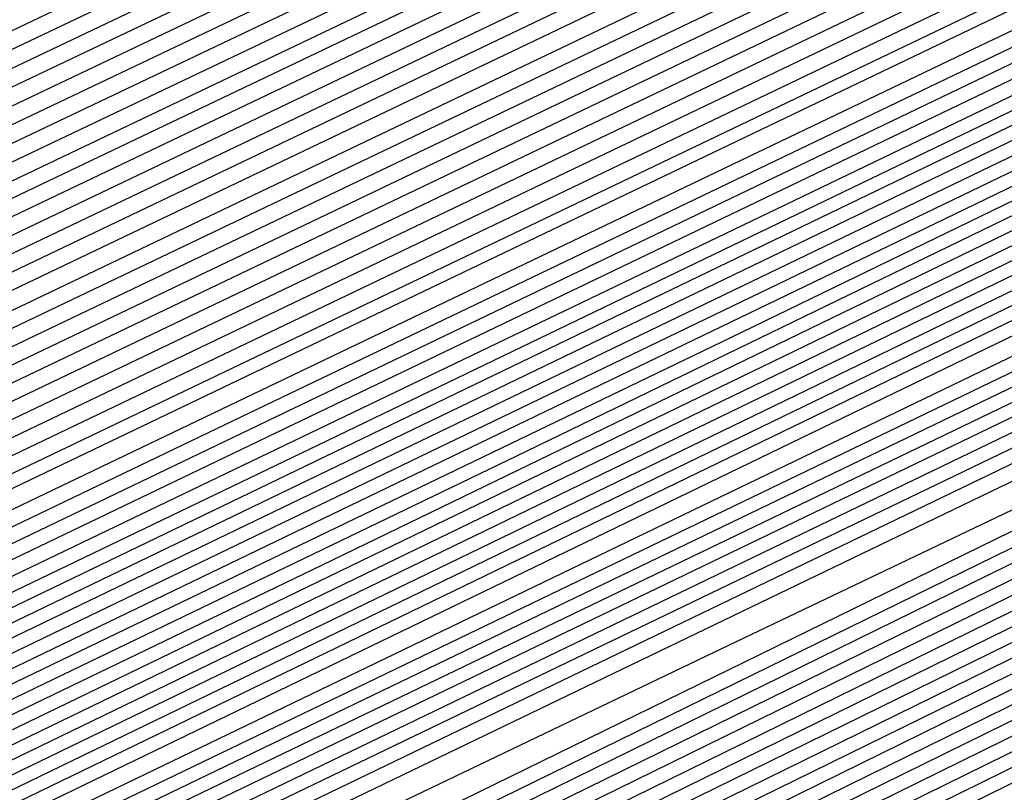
# Model space of a CAD drawing. Extents: x 3249832 to 3255657, y 13789405 to 13793316.
# Tile 349 of 656: x 3254711.84 to 3254712.84, y 13790586.592 to 13790587.377. Entities that reach past the tile are written whole.
import ezdxf

# ---------------------------------------------------------------- set-up
doc = ezdxf.new("R2010")
doc.units = 0
doc.header["$LTSCALE"] = 100
doc.header["$MEASUREMENT"] = 0
for name, color, linetype in [('GRATIO_CON', 10, 'CONTINUOUS'), ('GRATIO_ICON', 7, 'CONTINUOUS'), ('TARGETS_EAST', 7, 'CONTINUOUS')]:
    doc.layers.add(name, color=color, linetype=linetype)

# ---------------------------------------------------------------- blocks, each defined once
blk = doc.blocks.new('Gratio_032316_contours')
at = {"layer": 'GRATIO_CON', "color": 1, "linetype": 'Continuous', "flags": 128}
for points in [[(3254690.489, 13790575.6522), (3254700.2903, 13790580.443), (3254708.6157, 13790584.5245), (3254713.2674, 13790586.8077), (3254714.9813, 13790587.6509), (3254715.2266, 13790587.7735), (3254715.2275, 13790587.7755), (3254715.2286, 13790587.7768), (3254715.2297, 13790587.7774), (3254715.3013, 13790587.8117), (3254715.7969, 13790588.0519), (3254717.1408, 13790588.7049), (3254719.5447, 13790589.8744), (3254722.3699, 13790591.2529), (3254724.7647, 13790592.4299), (3254726.091, 13790593.0974), (3254726.5629, 13790593.3571), (3254726.6078, 13790593.4129), (3254726.9132, 13790593.6014), (3254729.2072, 13790594.7894), (3254735.4779, 13790597.9763), (3254746.753, 13790603.6781), (3254760.2175, 13790610.4776), (3254772.0965, 13790616.4743)], [(3254691.847, 13790576.3333), (3254701.1077, 13790580.8598), (3254708.9739, 13790584.7162), (3254713.3691, 13790586.8735), (3254714.9885, 13790587.6701), (3254715.2202, 13790587.7861), (3254715.2212, 13790587.788), (3254715.2224, 13790587.7893), (3254715.2235, 13790587.79), (3254715.2737, 13790587.8141), (3254715.6201, 13790587.9821), (3254716.5592, 13790588.4384), (3254718.2391, 13790589.2556), (3254720.2133, 13790590.2189), (3254721.8868, 13790591.0414), (3254722.8136, 13790591.5079), (3254723.1433, 13790591.6893), (3254723.1747, 13790591.7283), (3254723.5023, 13790591.9176), (3254725.9041, 13790593.1509), (3254732.4543, 13790596.4719), (3254744.2245, 13790602.4199), (3254758.2779, 13790609.5152)], [(3254687.5981, 13790574.316), (3254694.5631, 13790577.6954), (3254702.7425, 13790581.6935), (3254709.6903, 13790585.0996), (3254713.5723, 13790587.005), (3254715.0027, 13790587.7087), (3254715.2076, 13790587.8111), (3254715.2155, 13790587.8162), (3254715.2646, 13790587.8408), (3254715.3952, 13790587.9046), (3254715.6275, 13790588.0179), (3254715.8997, 13790588.1512), (3254716.1297, 13790588.2654), (3254716.6303, 13790588.5199), (3254719.2939, 13790589.8681), (3254726.4082, 13790593.462), (3254739.168, 13790599.9031), (3254754.3988, 13790607.5903), (3254767.8337, 13790614.3719), (3254776.2164, 13790618.6078)], [(3254651.0069, 13790556.9616), (3254655.5123, 13790559.1072), (3254661.3217, 13790561.894), (3254668.1197, 13790565.1602), (3254674.8023, 13790568.3631), (3254680.0684, 13790570.8643), (3254683.1747, 13790572.3015), (3254685.6089, 13790573.4148), (3254689.4165, 13790575.2204), (3254695.9211, 13790578.3765), (3254703.5599, 13790582.1103), (3254710.0485, 13790585.2913), (3254713.674, 13790587.0708), (3254715.0098, 13790587.728), (3254715.2012, 13790587.8237), (3254715.5767, 13790588.0145), (3254718.1988, 13790589.3384), (3254725.3135, 13790592.9288), (3254738.0825, 13790599.3724), (3254753.3307, 13790607.0675), (3254766.7985, 13790613.8657), (3254775.2332, 13790618.1281)], [(3254651.9652, 13790557.4392), (3254656.6382, 13790559.6653), (3254662.6638, 13790562.5558), (3254669.7147, 13790565.9438), (3254676.6453, 13790569.2668), (3254682.1055, 13790571.8639), (3254685.3036, 13790573.3493), (3254687.6804, 13790574.4392), (3254691.2349, 13790576.1249), (3254697.2791, 13790579.0576), (3254704.3773, 13790582.5271), (3254710.4067, 13790585.483), (3254713.7756, 13790587.1366), (3254715.0169, 13790587.7472), (3254715.1948, 13790587.8363), (3254715.5637, 13790588.0238), (3254718.1399, 13790589.3246), (3254725.1298, 13790592.8522), (3254737.6771, 13790599.1838), (3254752.6727, 13790606.7516), (3254765.9448, 13790613.4511), (3254774.3039, 13790617.6754)], [(3254652.9236, 13790557.9168), (3254657.7641, 13790560.2233), (3254664.0059, 13790563.2177), (3254671.3097, 13790566.7274), (3254678.4883, 13790570.1706), (3254684.1427, 13790572.8635), (3254687.4325, 13790574.3972), (3254689.7518, 13790575.4635), (3254693.0532, 13790577.0293), (3254698.6371, 13790579.7386), (3254705.1948, 13790582.9439), (3254710.7649, 13790585.6747), (3254713.8772, 13790587.2023), (3254715.024, 13790587.7665), (3254715.1884, 13790587.8489), (3254715.5508, 13790588.0331), (3254718.0809, 13790589.3107), (3254724.9462, 13790592.7755), (3254737.2717, 13790598.9953), (3254752.0148, 13790606.4357), (3254765.0911, 13790613.0365), (3254773.3746, 13790617.2228)], [(3254651.3, 13790557.2133), (3254654.8403, 13790558.872), (3254660.0158, 13790561.3394), (3254666.6901, 13790564.5414), (3254674.4997, 13790568.2945), (3254682.1743, 13790571.9781), (3254688.2171, 13790574.8626), (3254691.6904, 13790576.4929), (3254693.8947, 13790577.5121), (3254696.69, 13790578.8381), (3254701.3532, 13790581.1008), (3254706.8296, 13790583.7776), (3254711.4814, 13790586.0581), (3254714.0805, 13790587.3339), (3254715.0382, 13790587.8051), (3254715.1756, 13790587.8741), (3254715.5248, 13790588.0517), (3254717.9631, 13790589.2831), (3254724.5788, 13790592.6221), (3254736.4608, 13790598.6182), (3254750.699, 13790605.8039), (3254763.3837, 13790612.2073), (3254771.5159, 13790616.3175)], [(3254652.1439, 13790557.6356), (3254655.7986, 13790559.3495), (3254661.1417, 13790561.8975), (3254668.0321, 13790565.2032), (3254676.0946, 13790569.078), (3254684.0173, 13790572.8819), (3254690.2542, 13790575.8622), (3254693.8193, 13790577.5407), (3254695.9661, 13790578.5364), (3254698.5083, 13790579.7426), (3254702.7112, 13790581.7819), (3254707.647, 13790584.1944), (3254711.8396, 13790586.2498), (3254714.1821, 13790587.3996), (3254715.0454, 13790587.8244), (3254715.1692, 13790587.8867), (3254715.5119, 13790588.061), (3254717.9042, 13790589.2693), (3254724.3952, 13790592.5454), (3254736.0554, 13790598.4297), (3254750.0411, 13790605.488), (3254762.53, 13790611.7927), (3254770.5866, 13790615.8649), (3254774.8217, 13790618.021)], [(3254692.2914, 13790576.8618), (3254695.9482, 13790578.5886), (3254698.0375, 13790579.5607), (3254700.3267, 13790580.647), (3254704.0693, 13790582.4629), (3254708.4644, 13790584.6112), (3254712.1978, 13790586.4415), (3254714.2838, 13790587.4654), (3254715.0525, 13790587.8436), (3254715.1628, 13790587.899), (3254715.1638, 13790587.9005), (3254715.1651, 13790587.902), (3254715.1662, 13790587.9033), (3254715.5018, 13790588.0733), (3254717.8471, 13790589.2573), (3254724.2124, 13790592.4695), (3254735.6502, 13790598.2414), (3254749.3832, 13790605.1722), (3254761.6763, 13790611.3781), (3254769.6572, 13790615.4123), (3254773.9041, 13790617.5743)], [(3254687.7034, 13790574.6894), (3254694.3286, 13790577.8614), (3254698.0771, 13790579.6365), (3254700.109, 13790580.5851), (3254702.1451, 13790581.5514), (3254705.4273, 13790583.144), (3254709.2818, 13790585.0281), (3254712.556, 13790586.6332), (3254714.3854, 13790587.5311), (3254715.0596, 13790587.8629), (3254715.1564, 13790587.9115), (3254715.1574, 13790587.913), (3254715.1587, 13790587.9145), (3254715.1597, 13790587.9158), (3254715.4888, 13790588.0826), (3254717.7882, 13790589.2435), (3254724.0287, 13790592.3929), (3254735.2448, 13790598.0529), (3254748.7253, 13790604.8563), (3254760.8226, 13790610.9635), (3254768.7279, 13790614.9597), (3254772.9866, 13790617.1276)], [(3254691.3894, 13790576.4969), (3254698.4029, 13790579.8606), (3254702.3349, 13790581.7322), (3254704.2518, 13790582.6337), (3254705.7818, 13790583.3603), (3254708.1433, 13790584.5061), (3254710.9167, 13790585.8617), (3254713.2724, 13790587.0166), (3254714.5887, 13790587.6627), (3254715.0738, 13790587.9014), (3254715.1436, 13790587.9366), (3254715.1446, 13790587.938), (3254715.1458, 13790587.9395), (3254715.1469, 13790587.941), (3254715.4628, 13790588.1013), (3254717.6703, 13790589.2159), (3254723.6614, 13790592.2395), (3254734.4339, 13790597.6758), (3254747.4094, 13790604.2245), (3254759.1152, 13790610.1344), (3254766.8692, 13790614.0544), (3254771.1515, 13790616.2343)], [(3254684.0695, 13790572.9958), (3254693.2324, 13790577.4007), (3254700.4401, 13790580.8601), (3254704.4638, 13790582.78), (3254706.3233, 13790583.658), (3254707.6001, 13790584.2647), (3254709.5014, 13790585.1872), (3254711.7343, 13790586.2788), (3254713.6314, 13790587.2092), (3254714.6921, 13790587.7304), (3254715.0837, 13790587.9238), (3254715.1405, 13790587.9531), (3254715.4499, 13790588.1105), (3254717.6114, 13790589.2021), (3254723.4777, 13790592.1629), (3254734.0285, 13790597.4873), (3254746.7515, 13790603.9086), (3254758.2615, 13790609.7198), (3254765.9399, 13790613.6018), (3254770.2339, 13790615.7876), (3254772.3576, 13790616.8983)], [(3254685.6645, 13790573.7793), (3254695.0754, 13790578.3044), (3254702.4773, 13790581.8597), (3254706.5928, 13790583.8279), (3254708.3947, 13790584.6823), (3254709.4185, 13790585.1691), (3254710.8594, 13790585.8683), (3254712.5517, 13790586.6956), (3254713.9896, 13790587.4009), (3254714.7937, 13790587.7962), (3254715.0908, 13790587.9432), (3254715.1341, 13790587.9658), (3254715.4369, 13790588.1198), (3254717.5524, 13790589.1883), (3254723.294, 13790592.0862), (3254733.6231, 13790597.2988), (3254746.0936, 13790603.5927), (3254757.4078, 13790609.3052), (3254765.0105, 13790613.1491), (3254769.3164, 13790615.3409), (3254771.4825, 13790616.4728)], [(3254687.2595, 13790574.5629), (3254696.9184, 13790579.2082), (3254704.5144, 13790582.8593), (3254708.7217, 13790584.8757), (3254710.4661, 13790585.7067), (3254711.2369, 13790586.0736), (3254712.2174, 13790586.5494), (3254713.3691, 13790587.1124), (3254714.3478, 13790587.5926), (3254714.8953, 13790587.862), (3254715.0978, 13790587.9625), (3254715.1276, 13790587.9785), (3254715.4239, 13790588.1292), (3254717.4935, 13790589.1745), (3254723.1104, 13790592.0095), (3254733.2176, 13790597.1102), (3254745.4357, 13790603.2768), (3254756.5541, 13790608.8906), (3254764.0812, 13790612.6965), (3254768.3988, 13790614.8943), (3254770.6075, 13790616.0472), (3254771.7108, 13790616.6657)], [(3254690.4495, 13790576.13), (3254700.6044, 13790581.0157), (3254708.5888, 13790584.8585), (3254712.9795, 13790586.9715), (3254714.609, 13790587.7553), (3254714.8736, 13790587.8824), (3254714.9335, 13790587.9115), (3254715.004, 13790587.9462), (3254715.0642, 13790587.9761), (3254715.0986, 13790587.9937), (3254715.112, 13790588.0013), (3254715.1148, 13790588.0038), (3254715.3979, 13790588.1479), (3254717.3756, 13790589.147), (3254722.743, 13790591.8562), (3254732.4068, 13790596.7332), (3254744.1198, 13790602.645), (3254754.8468, 13790608.0614), (3254762.2225, 13790611.7913), (3254766.5637, 13790614.0009), (3254768.8573, 13790615.1961), (3254770.0169, 13790615.8415), (3254770.6619, 13790616.237), (3254771.3382, 13790616.6417)], [(3254691.3246, 13790576.5671), (3254701.2561, 13790581.3455), (3254709.0349, 13790585.09), (3254713.3077, 13790587.1475), (3254714.8826, 13790587.9066), (3254715.1084, 13790588.0164), (3254715.3849, 13790588.1572), (3254717.3167, 13790589.1332), (3254722.5594, 13790591.7795), (3254732.0013, 13790596.5446), (3254743.4619, 13790602.3291), (3254753.9931, 13790607.6468), (3254761.2932, 13790611.3386), (3254765.6461, 13790613.5543), (3254767.9823, 13790614.7706), (3254769.17, 13790615.4294), (3254769.8305, 13790615.8319), (3254770.5233, 13790616.2441), (3254771.6468, 13790616.8582)], [(3254692.0922, 13790576.9523), (3254701.7295, 13790581.5891), (3254709.2424, 13790585.2057), (3254713.3647, 13790587.1907), (3254714.8842, 13790587.9231), (3254715.102, 13790588.0291), (3254715.3719, 13790588.1666), (3254717.2577, 13790589.1194), (3254722.3757, 13790591.7029), (3254731.5959, 13790596.3561), (3254742.804, 13790602.0133), (3254753.1394, 13790607.2322), (3254760.3638, 13790610.886), (3254764.7286, 13790613.1076), (3254767.1072, 13790614.345), (3254768.3231, 13790615.0173), (3254768.9992, 13790615.4268), (3254769.7083, 13790615.8466), (3254770.8588, 13790616.474), (3254772.2008, 13790617.2017)], [(3254683.086, 13790572.6396), (3254692.8597, 13790577.3375), (3254702.2029, 13790581.8327), (3254709.4499, 13790585.3213), (3254713.4218, 13790587.234), (3254714.8858, 13790587.9396), (3254715.0956, 13790588.0417), (3254715.359, 13790588.1759), (3254717.1988, 13790589.1056), (3254722.192, 13790591.6262), (3254731.1905, 13790596.1676), (3254742.1461, 13790601.6974), (3254752.2857, 13790606.8176), (3254759.4345, 13790610.4334), (3254763.811, 13790612.6609), (3254766.2321, 13790613.9195), (3254767.4761, 13790614.6052), (3254768.1678, 13790615.0216), (3254768.8934, 13790615.4491), (3254770.0708, 13790616.0899), (3254771.4446, 13790616.8335)], [(3254685.0376, 13790573.6106), (3254694.3948, 13790578.1075), (3254703.1496, 13790582.3192), (3254709.8648, 13790585.5517), (3254713.5359, 13790587.3196), (3254714.8889, 13790587.9721), (3254715.0828, 13790588.0668), (3254715.333, 13790588.1946), (3254717.0809, 13790589.0781), (3254721.8247, 13790591.4729), (3254730.3796, 13790595.7905), (3254740.8302, 13790601.0656), (3254750.5783, 13790605.9885), (3254757.5758, 13790609.5281), (3254761.9759, 13790611.7676), (3254764.482, 13790613.0684), (3254765.7823, 13790613.781), (3254766.5051, 13790614.2114), (3254767.2635, 13790614.6541), (3254768.4947, 13790615.3216), (3254769.9322, 13790616.0971), (3254771.1334, 13790616.7816)], [(3254686.0134, 13790574.0961), (3254695.1623, 13790578.4926), (3254703.623, 13790582.5627), (3254710.0723, 13790585.6672), (3254713.5929, 13790587.3627), (3254714.8905, 13790587.9885), (3254715.0765, 13790588.0794), (3254715.32, 13790588.2039), (3254717.022, 13790589.0643), (3254721.641, 13790591.3962), (3254729.9742, 13790595.602), (3254740.1723, 13790600.7497), (3254749.7246, 13790605.5739), (3254756.6465, 13790609.0755), (3254761.0584, 13790611.3209), (3254763.6069, 13790612.6429), (3254764.9354, 13790613.3689), (3254765.6738, 13790613.8062), (3254766.4486, 13790614.2565), (3254767.7067, 13790614.9375), (3254769.176, 13790615.729), (3254770.4045, 13790616.4267), (3254771.0551, 13790616.8757), (3254771.2495, 13790617.1191)], [(3254686.9892, 13790574.5817), (3254695.9299, 13790578.8778), (3254704.0964, 13790582.8062), (3254710.2798, 13790585.7827), (3254713.65, 13790587.4058), (3254714.8921, 13790588.0049), (3254715.0701, 13790588.092), (3254715.307, 13790588.2133), (3254716.963, 13790589.0505), (3254721.4573, 13790591.3195), (3254729.5688, 13790595.4135), (3254739.5144, 13790600.4338), (3254748.8709, 13790605.1593)], [(3254687.965, 13790575.0672), (3254696.6974, 13790579.2629), (3254704.5698, 13790583.0496), (3254710.4873, 13790585.8981), (3254713.707, 13790587.4489), (3254714.8937, 13790588.0213), (3254715.0637, 13790588.1046), (3254715.2941, 13790588.2226), (3254716.9041, 13790589.0367), (3254721.2737, 13790591.2429), (3254729.1633, 13790595.2249), (3254738.8565, 13790600.1179), (3254748.0172, 13790604.7447)], [(3254689.9166, 13790576.0383), (3254698.2325, 13790580.0332), (3254705.5166, 13790583.5369), (3254710.9023, 13790586.1303), (3254714.0382, 13790587.647), (3254716.632, 13790588.9334), (3254720.906, 13790591.0888), (3254728.3524, 13790594.8476), (3254737.5406, 13790599.4861), (3254746.3098, 13790603.9155)], [(3254690.8924, 13790576.5238), (3254699.0001, 13790580.4183), (3254705.9899, 13790583.7804), (3254711.1098, 13790586.2458), (3254714.0887, 13790587.6869), (3254716.581, 13790588.9235), (3254720.7224, 13790591.0121), (3254727.947, 13790594.6591), (3254736.8827, 13790599.1702), (3254745.4561, 13790603.5009)], [(3254691.8683, 13790577.0094), (3254699.7676, 13790580.8035), (3254706.4633, 13790584.0239), (3254711.3173, 13790586.3613), (3254714.1392, 13790587.7268), (3254716.5301, 13790588.9136), (3254720.5388, 13790590.9355), (3254727.5416, 13790594.4706), (3254736.2248, 13790598.8543), (3254744.6024, 13790603.0863), (3254751.0704, 13790606.3597)], [(3254684.5147, 13790573.5023), (3254692.8441, 13790577.4949), (3254700.5352, 13790581.1886), (3254706.9367, 13790584.2674), (3254711.5248, 13790586.4768), (3254714.1897, 13790587.7666), (3254716.4792, 13790588.9036), (3254720.3552, 13790590.8588), (3254727.1361, 13790594.2821), (3254735.5669, 13790598.5384), (3254743.7487, 13790602.6718), (3254750.1411, 13790605.9071)], [(3254686.5494, 13790574.5139), (3254694.7957, 13790578.466), (3254702.0703, 13790581.9589), (3254707.8835, 13790584.7544), (3254711.9397, 13790586.7079), (3254714.2907, 13790587.8464), (3254716.3774, 13790588.8837), (3254719.9879, 13790590.7055), (3254726.3253, 13790593.905), (3254734.251, 13790597.9066), (3254742.0413, 13790601.8426), (3254748.2824, 13790605.0018)], [(3254687.5668, 13790575.0197), (3254695.7715, 13790578.9516), (3254702.8378, 13790582.344), (3254708.3569, 13790584.9979), (3254712.1472, 13790586.8234), (3254714.3412, 13790587.8862), (3254716.3265, 13790588.8738), (3254719.8043, 13790590.6289), (3254725.9199, 13790593.7165), (3254733.5931, 13790597.5908), (3254741.1877, 13790601.428), (3254747.3531, 13790604.5492)], [(3254688.5842, 13790575.5255), (3254696.7473, 13790579.4371), (3254703.6054, 13790582.7292), (3254708.8303, 13790585.2414), (3254712.3547, 13790586.9389), (3254714.3917, 13790587.9261), (3254716.2755, 13790588.8639), (3254719.6207, 13790590.5522), (3254725.5145, 13790593.528), (3254732.9352, 13790597.2749), (3254740.334, 13790601.0134), (3254746.4237, 13790604.0966)], [(3254689.6015, 13790576.0313), (3254697.7231, 13790579.9226), (3254704.3729, 13790583.1143), (3254709.3036, 13790585.4849), (3254712.5622, 13790587.0544), (3254714.4422, 13790587.966), (3254716.2246, 13790588.8539), (3254719.4371, 13790590.4756), (3254725.1091, 13790593.3394), (3254732.2773, 13790596.959), (3254739.4803, 13790600.5988), (3254745.4944, 13790603.644)], [(3254691.6363, 13790577.0429), (3254699.6748, 13790580.8937), (3254705.908, 13790583.8846), (3254710.2504, 13790585.9718), (3254712.9771, 13790587.2855), (3254714.5432, 13790588.0457), (3254716.1228, 13790588.834), (3254719.0698, 13790590.3223), (3254724.2982, 13790592.9624), (3254730.9614, 13790596.3272), (3254737.7729, 13790599.7696), (3254743.6357, 13790602.7387), (3254748.2126, 13790605.0675)], [(3254692.6536, 13790577.5487), (3254700.6506, 13790581.3793), (3254706.6756, 13790584.2697), (3254710.7238, 13790586.2153), (3254713.1846, 13790587.401), (3254714.5937, 13790588.0856), (3254716.0719, 13790588.8241), (3254718.8862, 13790590.2456), (3254723.8928, 13790592.7739), (3254730.3035, 13790596.0113), (3254736.9192, 13790599.355), (3254742.7064, 13790602.2861), (3254747.295, 13790604.6208)], [(3254685.2107, 13790574.0117), (3254693.671, 13790578.0546), (3254701.6264, 13790581.8648), (3254707.4431, 13790584.6548), (3254711.1972, 13790586.4588), (3254713.3921, 13790587.5165), (3254714.6442, 13790588.1255), (3254716.0209, 13790588.8142), (3254718.7026, 13790590.169), (3254723.4874, 13790592.5853), (3254729.6456, 13790595.6954), (3254736.0655, 13790598.9404), (3254741.777, 13790601.8334), (3254746.3775, 13790604.1742)], [(3254686.1555, 13790574.4828), (3254694.6884, 13790578.5604), (3254702.6022, 13790582.3504), (3254708.2106, 13790585.04), (3254711.6706, 13790586.7023), (3254713.5996, 13790587.6321), (3254714.6947, 13790588.1653), (3254715.97, 13790588.8042), (3254718.519, 13790590.0923), (3254723.082, 13790592.3968), (3254728.9877, 13790595.3795), (3254735.2118, 13790598.5259), (3254740.8477, 13790601.3808), (3254745.4599, 13790603.7275)], [(3254688.0451, 13790575.4249), (3254696.7231, 13790579.572), (3254704.5538, 13790583.3214), (3254709.7457, 13790585.8102), (3254712.6173, 13790587.189), (3254714.0145, 13790587.8622), (3254714.6772, 13790588.1834), (3254714.921, 13790588.3035), (3254714.9555, 13790588.3228), (3254715.0737, 13790588.3847), (3254715.9023, 13790588.8045), (3254718.1514, 13790589.9405), (3254722.271, 13790592.0202), (3254727.6719, 13790594.7478), (3254733.5044, 13790597.6967), (3254738.989, 13790600.4756), (3254743.6248, 13790602.8341), (3254746.9805, 13790604.5574)], [(3254688.9898, 13790575.8959), (3254697.7405, 13790580.0778), (3254705.5297, 13790583.8072), (3254710.5133, 13790586.1957), (3254713.0907, 13790587.4331), (3254714.222, 13790587.9784), (3254714.7343, 13790588.2272), (3254714.9226, 13790588.3206), (3254714.9492, 13790588.336), (3254715.0608, 13790588.3945), (3254715.8434, 13790588.791), (3254717.9677, 13790589.864), (3254721.8656, 13790591.8317), (3254727.0139, 13790594.4319), (3254732.6507, 13790597.2821), (3254738.0597, 13790600.0229), (3254742.7072, 13790602.3875), (3254746.1055, 13790604.1319)], [(3254689.9346, 13790576.367), (3254698.7579, 13790580.5836), (3254706.5055, 13790584.2927), (3254711.2809, 13790586.5807), (3254713.5641, 13790587.6764), (3254714.4295, 13790588.0938), (3254714.7913, 13790588.2703), (3254714.9242, 13790588.3372), (3254714.9428, 13790588.3489), (3254715.0479, 13790588.4041), (3254715.7845, 13790588.7774), (3254717.7841, 13790589.7874), (3254721.4602, 13790591.6432), (3254726.356, 13790594.116), (3254731.797, 13790596.8675), (3254737.1303, 13790599.5703), (3254741.7897, 13790601.9408), (3254745.2304, 13790603.7063)], [(3254690.8794, 13790576.838), (3254699.7752, 13790581.0894), (3254707.4813, 13790584.7781), (3254712.0484, 13790586.9658), (3254714.0375, 13790587.9198), (3254714.637, 13790588.2092), (3254714.8484, 13790588.3135), (3254714.9258, 13790588.3538), (3254714.9365, 13790588.3618), (3254715.0349, 13790588.4138), (3254715.7256, 13790588.7638), (3254717.6004, 13790589.7108), (3254721.0548, 13790591.4547), (3254725.6981, 13790593.8001), (3254730.9433, 13790596.4529), (3254736.201, 13790599.1177), (3254740.8721, 13790601.4941), (3254744.3553, 13790603.2808), (3254746.3031, 13790604.3029)], [(3254692.4887, 13790577.6457), (3254701.3754, 13790581.893), (3254708.9279, 13790585.5089), (3254713.1479, 13790587.5316), (3254714.7022, 13790588.2788), (3254714.9237, 13790588.3879), (3254715.009, 13790588.4331), (3254715.6077, 13790588.7367), (3254717.2331, 13790589.5577), (3254720.2439, 13790591.0777), (3254724.3823, 13790593.1684), (3254729.2359, 13790595.6237), (3254734.3423, 13790598.2124), (3254739.037, 13790600.6008), (3254742.6052, 13790602.4297), (3254744.6092, 13790603.4787), (3254745.7211, 13790604.0829)], [(3254685.5623, 13790574.3682), (3254692.9579, 13790577.8894), (3254701.6558, 13790582.0461), (3254709.0481, 13790585.5838), (3254713.1792, 13790587.561), (3254714.7014, 13790588.2896), (3254714.9188, 13790588.3948), (3254714.9975, 13790588.4372), (3254715.5498, 13790588.7195), (3254717.0499, 13790589.4795), (3254719.8386, 13790590.8887), (3254723.7244, 13790592.8524), (3254728.3822, 13790595.2091), (3254733.413, 13790597.7598), (3254738.1195, 13790600.1541), (3254741.7301, 13790602.0041), (3254743.7623, 13790603.0666), (3254744.8898, 13790603.6778)], [(3254686.1924, 13790574.6882), (3254693.4274, 13790578.1329), (3254701.9363, 13790582.1993), (3254709.1682, 13790585.6599), (3254713.2098, 13790587.5938), (3254714.6992, 13790588.3063), (3254714.9121, 13790588.4088), (3254714.9844, 13790588.4475), (3254715.4908, 13790588.7062), (3254716.8662, 13790589.403), (3254719.4332, 13790590.7003), (3254723.0664, 13790592.5365), (3254727.5286, 13790594.7946), (3254732.4837, 13790597.3072), (3254737.2019, 13790599.7074), (3254740.855, 13790601.5786), (3254742.9154, 13790602.6545), (3254744.0584, 13790603.2727), (3254745.2603, 13790603.921)], [(3254686.8224, 13790575.0082), (3254693.8968, 13790578.3764), (3254702.2169, 13790582.3524), (3254709.2883, 13790585.736), (3254713.2404, 13790587.6267), (3254714.6969, 13790588.3229), (3254714.9054, 13790588.4228), (3254714.9712, 13790588.4578), (3254715.4318, 13790588.693), (3254716.6825, 13790589.3266), (3254719.0277, 13790590.5118), (3254722.4085, 13790592.2206), (3254726.6749, 13790594.38), (3254731.5543, 13790596.8545), (3254736.2844, 13790599.2608), (3254739.9799, 13790601.153), (3254742.0685, 13790602.2424), (3254743.2271, 13790602.8675), (3254744.4453, 13790603.5235), (3254746.4302, 13790604.5655)], [(3254688.0825, 13790575.6481), (3254694.8356, 13790578.8633), (3254702.778, 13790582.6587), (3254709.5285, 13790585.8883), (3254713.3016, 13790587.6925), (3254714.6925, 13790588.3563), (3254714.8919, 13790588.4508), (3254714.9449, 13790588.4784), (3254715.3138, 13790588.6665), (3254716.3151, 13790589.1737), (3254718.2169, 13790590.1349), (3254721.0927, 13790591.5889), (3254724.9675, 13790593.5508), (3254729.6956, 13790595.9493), (3254734.4493, 13790598.3674), (3254738.2298, 13790600.3019), (3254740.3746, 13790601.4183), (3254741.5643, 13790602.0572), (3254742.8154, 13790602.7285), (3254744.8542, 13790603.7972)], [(3254688.7126, 13790575.9681), (3254695.3051, 13790579.1068), (3254703.0585, 13790582.8118), (3254709.6486, 13790585.9644), (3254713.3321, 13790587.7254), (3254714.6902, 13790588.373), (3254714.8852, 13790588.4648), (3254714.9318, 13790588.4887), (3254715.2548, 13790588.6532), (3254716.1314, 13790589.0973), (3254717.8114, 13790589.9464), (3254720.4348, 13790591.273), (3254724.1138, 13790593.1362), (3254728.7663, 13790595.4966), (3254733.5317, 13790597.9207), (3254737.3547, 13790599.8764), (3254739.5277, 13790601.0062), (3254740.733, 13790601.6521), (3254742.0005, 13790602.331), (3254744.0662, 13790603.4131), (3254746.4898, 13790604.6831)], [(3254689.3426, 13790576.2881), (3254695.7745, 13790579.3503), (3254703.3391, 13790582.965), (3254709.7687, 13790586.0406), (3254713.3627, 13790587.7583), (3254714.688, 13790588.3896), (3254714.8784, 13790588.4788), (3254714.9186, 13790588.4989), (3254715.1958, 13790588.64), (3254715.9477, 13790589.0209), (3254717.406, 13790589.758), (3254719.7768, 13790590.9571), (3254723.2601, 13790592.7216), (3254727.837, 13790595.044), (3254732.6141, 13790597.4741), (3254736.4797, 13790599.4508), (3254738.6808, 13790600.5941), (3254739.9016, 13790601.247), (3254741.1856, 13790601.9335), (3254743.2781, 13790603.029), (3254745.7336, 13790604.3149)], [(3254689.9727, 13790576.6081), (3254696.2439, 13790579.5938), (3254703.6196, 13790583.1181), (3254709.8888, 13790586.1167), (3254713.3933, 13790587.7912), (3254714.6858, 13790588.4063), (3254714.8717, 13790588.4927), (3254714.9055, 13790588.5092), (3254715.1367, 13790588.6267), (3254715.764, 13790588.9444), (3254717.0006, 13790589.5695), (3254719.1189, 13790590.6412), (3254722.4064, 13790592.307), (3254726.9076, 13790594.5914), (3254731.6966, 13790597.0274), (3254735.6046, 13790599.0253), (3254737.8339, 13790600.182), (3254739.0703, 13790600.8418), (3254740.3706, 13790601.5359), (3254742.4901, 13790602.6448), (3254744.9774, 13790603.9467)], [(3254691.2328, 13790577.248), (3254697.1828, 13790580.0808), (3254704.1807, 13790583.4244), (3254710.129, 13790586.269), (3254713.4545, 13790587.8569), (3254714.6813, 13790588.4397), (3254714.8582, 13790588.5207), (3254714.8792, 13790588.5298), (3254715.0187, 13790588.6002), (3254715.3966, 13790588.7916), (3254716.1897, 13790589.1926), (3254717.8031, 13790590.0095), (3254720.699, 13790591.4778), (3254725.0489, 13790593.6861), (3254729.8615, 13790596.1341), (3254733.8544, 13790598.1742), (3254736.14, 13790599.3578), (3254737.4076, 13790600.0316), (3254738.7408, 13790600.7409), (3254740.9141, 13790601.8765), (3254743.4649, 13790603.2103), (3254745.6215, 13790604.3595)], [(3254691.8629, 13790577.568), (3254697.6522, 13790580.3243), (3254704.4611, 13790583.5777), (3254710.2485, 13790586.3458), (3254713.4835, 13790587.8913), (3254714.6768, 13790588.4585), (3254714.8489, 13790588.537), (3254714.8506, 13790588.5348), (3254714.8518, 13790588.5334), (3254714.8527, 13790588.5327), (3254714.8664, 13790588.5395), (3254714.9598, 13790588.5869), (3254715.2129, 13790588.7152), (3254715.7842, 13790589.0041), (3254717.1452, 13790589.6936), (3254719.8453, 13790591.0632), (3254724.1196, 13790593.2335), (3254728.9439, 13790595.6874)], [(3254692.4929, 13790577.888), (3254698.1216, 13790580.5678), (3254704.7416, 13790583.7309), (3254710.3685, 13790586.422), (3254713.514, 13790587.9243), (3254714.6743, 13790588.4754), (3254714.8419, 13790588.5514), (3254714.8437, 13790588.549), (3254714.8451, 13790588.5474), (3254714.846, 13790588.5466), (3254714.8533, 13790588.5497), (3254714.9007, 13790588.5737), (3254715.0292, 13790588.6387), (3254715.3788, 13790588.8157), (3254716.4872, 13790589.3777), (3254718.9916, 13790590.6487), (3254723.1903, 13790592.7809), (3254728.0264, 13790595.2407)], [(3254690.0632, 13790576.7709), (3254693.123, 13790578.2079), (3254698.591, 13790580.8113), (3254705.0221, 13790583.884), (3254710.4885, 13790586.4982), (3254713.5444, 13790587.9574), (3254714.6719, 13790588.4924), (3254714.8349, 13790588.5658), (3254714.9582, 13790588.6248), (3254715.8092, 13790589.0544), (3254718.1159, 13790590.2241), (3254722.2424, 13790592.3192), (3254727.097, 13790594.7881), (3254731.2239, 13790596.8948), (3254733.5977, 13790598.1207), (3254734.9133, 13790598.8161), (3254736.296, 13790599.5483), (3254738.55, 13790600.7241), (3254741.1963, 13790602.1057), (3254743.4348, 13790603.2948), (3254744.6662, 13790603.9913), (3254745.0955, 13790604.2901)], [(3254691.5031, 13790577.4953), (3254694.3831, 13790578.8479), (3254699.5299, 13790581.2982), (3254705.5832, 13790584.1904), (3254710.7286, 13790586.6506), (3254713.6053, 13790588.0234), (3254714.6669, 13790588.5263), (3254714.8207, 13790588.5949), (3254714.8226, 13790588.5922), (3254714.824, 13790588.5906), (3254714.8248, 13790588.5899), (3254714.9363, 13790588.6462), (3254715.7142, 13790589.0415), (3254717.8254, 13790590.114), (3254721.6036, 13790592.0332), (3254726.0488, 13790594.2943), (3254729.8279, 13790596.2235)], [(3254692.223, 13790577.8575), (3254695.0131, 13790579.1679), (3254699.9993, 13790581.5417), (3254705.8637, 13790584.3435), (3254710.8487, 13790586.7268), (3254713.6358, 13790588.0564), (3254714.6644, 13790588.5433), (3254714.8135, 13790588.6094), (3254714.8155, 13790588.6067), (3254714.8167, 13790588.6052), (3254714.8175, 13790588.6047), (3254714.9237, 13790588.6587), (3254715.6658, 13790589.036), (3254717.6798, 13790590.0593), (3254721.2841, 13790591.8904), (3254725.5247, 13790594.0474), (3254729.1299, 13790595.8879)], [(3254691.9397, 13790577.7794), (3254692.9429, 13790578.2197), (3254695.6432, 13790579.4879), (3254700.4687, 13790581.7852), (3254706.1444, 13790584.4965), (3254710.9692, 13790586.8024), (3254713.6674, 13790588.0883), (3254714.6638, 13790588.5586), (3254714.8084, 13790588.6225), (3254714.9107, 13790588.672), (3254715.6173, 13790589.0306), (3254717.5342, 13790590.0047), (3254720.9645, 13790591.7475), (3254725.0006, 13790593.8006), (3254728.4319, 13790595.5522)], [(3254692.538, 13790578.1391), (3254692.693, 13790578.1563), (3254693.6629, 13790578.5819), (3254696.2732, 13790579.8078), (3254700.9381, 13790582.0287), (3254706.4249, 13790584.6497), (3254711.0892, 13790586.8787), (3254713.6977, 13790588.1215), (3254714.661, 13790588.5758), (3254714.801, 13790588.6374), (3254714.8981, 13790588.6844), (3254715.5689, 13790589.0251), (3254717.3886, 13790589.95), (3254720.645, 13790591.6047), (3254724.4765, 13790593.5537), (3254727.7338, 13790595.2166)], [(3254692.4376, 13790578.3629), (3254693.5455, 13790578.8053), (3254693.973, 13790578.9262), (3254694.0553, 13790578.894), (3254694.1997, 13790578.91), (3254695.1028, 13790579.3063), (3254697.5333, 13790580.4478), (3254701.877, 13790582.5157), (3254706.986, 13790584.9561), (3254711.3292, 13790587.0312), (3254713.7583, 13790588.1878), (3254714.6556, 13790588.6103), (3254714.7861, 13790588.6673), (3254714.873, 13790588.7094), (3254715.4721, 13790589.0141), (3254717.0973, 13790589.8407), (3254720.006, 13790591.3189), (3254723.4283, 13790593.06), (3254726.3378, 13790594.5453), (3254728.0364, 13790595.4225)], [(3254691.1475, 13790577.8377), (3254693.1821, 13790578.7265), (3254694.3011, 13790579.1761), (3254694.732, 13790579.3012), (3254694.814, 13790579.2715), (3254694.9531, 13790579.2868), (3254695.8227, 13790579.6685), (3254698.1634, 13790580.7678), (3254702.3464, 13790582.7592), (3254707.2665, 13790585.1092), (3254711.4492, 13790587.1075), (3254713.7886, 13790588.221), (3254714.6529, 13790588.6275), (3254714.7787, 13790588.6822), (3254714.8604, 13790588.7218), (3254715.4237, 13790589.0086), (3254716.9517, 13790589.786), (3254719.6864, 13790591.1761), (3254722.9042, 13790592.8131), (3254725.6398, 13790594.2097), (3254727.242, 13790595.0371)], [(3254691.8705, 13790578.1904), (3254693.9267, 13790579.0902), (3254695.0567, 13790579.5469), (3254695.491, 13790579.6762), (3254695.5727, 13790579.6489), (3254695.7064, 13790579.6637), (3254696.5427, 13790580.0307), (3254698.7935, 13790581.0877), (3254702.8158, 13790583.0027), (3254707.547, 13790585.2624), (3254711.5691, 13790587.1837), (3254713.8189, 13790588.2542), (3254714.6502, 13790588.6447), (3254714.7713, 13790588.6972), (3254714.8479, 13790588.7343), (3254715.3752, 13790589.003), (3254716.8061, 13790589.7314), (3254719.3669, 13790591.0332), (3254722.3801, 13790592.5662), (3254724.9418, 13790593.874), (3254726.4475, 13790594.6516), (3254727.4901, 13790595.1998)], [(3254692.5936, 13790578.5431), (3254694.6713, 13790579.4538), (3254695.8124, 13790579.9177), (3254696.25, 13790580.0512), (3254696.3314, 13790580.0263), (3254696.4597, 13790580.0405), (3254697.2626, 13790580.3929), (3254699.4235, 13790581.4077), (3254703.2852, 13790583.2462), (3254707.8275, 13790585.4156), (3254711.6891, 13790587.26), (3254713.8492, 13790588.2873), (3254714.6475, 13790588.662), (3254714.7639, 13790588.7121), (3254714.8353, 13790588.7468), (3254715.3268, 13790588.9975), (3254716.6604, 13790589.6767), (3254719.0474, 13790590.8904), (3254721.856, 13790592.3194), (3254724.2438, 13790593.5384), (3254725.6531, 13790594.2662), (3254726.6653, 13790594.798), (3254728.1466, 13790595.5731)], [(3254700.6836, 13790582.0477), (3254704.2241, 13790583.7332), (3254708.3885, 13790585.7219), (3254711.9291, 13790587.4125), (3254713.9098, 13790588.3537), (3254714.642, 13790588.6964), (3254714.749, 13790588.742), (3254714.8102, 13790588.7717), (3254715.23, 13790588.9865), (3254716.3692, 13790589.5674), (3254718.4083, 13790590.6046), (3254720.8078, 13790591.8256), (3254722.8477, 13790592.8671), (3254724.0641, 13790593.4953), (3254725.0157, 13790593.9944), (3254726.5167, 13790594.7781), (3254729.0938, 13790596.1143)]]:
    blk.add_lwpolyline(points, dxfattribs=at)
at = {"layer": 'GRATIO_ICON', "color": 7, "linetype": 'Continuous', "flags": 128}
for points in [[(3254685.7798, 13790573.4116), (3254693.205, 13790577.0144), (3254701.9251, 13790581.2767), (3254709.3321, 13790584.9079), (3254713.4707, 13790586.9393), (3254714.9956, 13790587.6894), (3254715.2139, 13790587.7986), (3254715.2149, 13790587.8005), (3254715.2162, 13790587.8019), (3254715.2173, 13790587.8026), (3254715.2461, 13790587.8166), (3254715.4433, 13790587.9122), (3254715.9777, 13790588.1718), (3254716.9333, 13790588.637), (3254718.0552, 13790589.1862), (3254719.0038, 13790589.6573), (3254719.8847, 13790590.1096), (3254722.5847, 13790591.4891), (3254729.4359, 13790594.9632), (3254741.6976, 13790601.1604), (3254756.3385, 13790608.5526), (3254769.2546, 13790615.0727), (3254777.3138, 13790619.1453)], [(3254650.456, 13790556.7909), (3254653.8819, 13790558.3944), (3254658.8899, 13790560.7814), (3254665.348, 13790563.8795), (3254672.9047, 13790567.5109), (3254680.3313, 13790571.0744), (3254686.1799, 13790573.8631), (3254689.5614, 13790575.445), (3254691.8232, 13790576.4878), (3254694.8716, 13790577.9337), (3254699.9952, 13790580.4197), (3254706.0122, 13790583.3608), (3254711.1231, 13790585.8664), (3254713.9789, 13790587.2681), (3254715.0311, 13790587.7858), (3254715.182, 13790587.8615), (3254715.5378, 13790588.0424), (3254718.022, 13790589.2969), (3254724.7625, 13790592.6988), (3254736.8662, 13790598.8068), (3254751.3569, 13790606.1198), (3254764.2374, 13790612.6219), (3254772.4452, 13790616.7702)], [(3254689.5464, 13790575.5932), (3254696.3658, 13790578.861), (3254700.206, 13790580.6843), (3254702.1804, 13790581.6094), (3254703.9634, 13790582.4559), (3254706.7853, 13790583.8251), (3254710.0993, 13790585.4449), (3254712.9142, 13790586.8249), (3254714.487, 13790587.5969), (3254715.0667, 13790587.8821), (3254715.15, 13790587.924), (3254715.151, 13790587.9255), (3254715.1523, 13790587.927), (3254715.1533, 13790587.9284), (3254715.4758, 13790588.0919), (3254717.7293, 13790589.2297), (3254723.845, 13790592.3162), (3254734.8393, 13790597.8643), (3254748.0673, 13790604.5404), (3254759.9689, 13790610.549), (3254767.7985, 13790614.507), (3254772.069, 13790616.681)], [(3254688.8545, 13790575.3465), (3254698.7614, 13790580.112), (3254706.5516, 13790583.8589), (3254710.8506, 13790585.9236), (3254712.5376, 13790586.731), (3254713.0553, 13790586.9782), (3254713.5756, 13790587.2308), (3254714.1868, 13790587.5298), (3254714.7063, 13790587.7849), (3254714.9972, 13790587.9284), (3254715.1051, 13790587.9822), (3254715.1213, 13790587.9913), (3254715.4109, 13790588.1386), (3254717.4346, 13790589.1608), (3254722.9267, 13790591.9329), (3254732.8122, 13790596.9217), (3254744.7777, 13790602.9609), (3254755.7004, 13790608.476), (3254763.1518, 13790612.2439), (3254767.4812, 13790614.4476), (3254769.7324, 13790615.6217), (3254770.8638, 13790616.2536), (3254771.4933, 13790616.6422)], [(3254684.0618, 13790573.1252), (3254693.6273, 13790577.7228), (3254702.6763, 13790582.0764), (3254709.6574, 13790585.437), (3254713.4789, 13790587.2772), (3254714.8874, 13790587.9561), (3254715.0892, 13790588.0544), (3254715.346, 13790588.1853), (3254717.1399, 13790589.0918), (3254722.0083, 13790591.5495), (3254730.785, 13790595.979), (3254741.4882, 13790601.3815), (3254751.432, 13790606.4031), (3254758.5051, 13790609.9807), (3254762.8935, 13790612.2142), (3254765.357, 13790613.4939), (3254766.6292, 13790614.1931), (3254767.3365, 13790614.6165), (3254768.0785, 13790615.0516), (3254769.2828, 13790615.7057), (3254770.6884, 13790616.4653), (3254771.8624, 13790617.1365)], [(3254688.9408, 13790575.5527), (3254697.465, 13790579.6481), (3254705.0432, 13790583.2935), (3254710.6948, 13790586.0147), (3254713.9877, 13790587.6072), (3254716.6829, 13790588.9434), (3254721.0897, 13790591.1654), (3254728.7578, 13790595.0362), (3254738.1985, 13790599.802), (3254747.1635, 13790604.3301)], [(3254685.532, 13790574.0081), (3254693.8199, 13790577.9805), (3254701.3027, 13790581.5737), (3254707.4101, 13790584.5109), (3254711.7322, 13790586.5924), (3254714.2402, 13790587.8065), (3254716.4283, 13790588.8937), (3254720.1716, 13790590.7822), (3254726.7307, 13790594.0935), (3254734.909, 13790598.2225), (3254742.895, 13790602.2572), (3254749.2118, 13790605.4545)], [(3254690.6189, 13790576.5371), (3254698.699, 13790580.4082), (3254705.1405, 13790583.4994), (3254709.777, 13790585.7284), (3254712.7697, 13790587.17), (3254714.4927, 13790588.0059), (3254716.1737, 13790588.844), (3254719.2534, 13790590.3989), (3254724.7036, 13790593.1509), (3254731.6194, 13790596.6431), (3254738.6266, 13790600.1842), (3254744.5651, 13790603.1913), (3254749.1301, 13790605.5142)], [(3254687.1003, 13790574.9538), (3254695.7057, 13790579.0662), (3254703.578, 13790582.8359), (3254708.9782, 13790585.4251), (3254712.1439, 13790586.9455), (3254713.807, 13790587.7466), (3254714.6201, 13790588.1401), (3254714.9194, 13790588.2867), (3254714.9619, 13790588.3098), (3254715.0867, 13790588.3751), (3254715.9613, 13790588.8181), (3254718.335, 13790590.0171), (3254722.6765, 13790592.2087), (3254728.3298, 13790595.0637), (3254734.3581, 13790598.1113), (3254739.9184, 13790600.9282), (3254744.5424, 13790603.2808), (3254747.8556, 13790604.983)], [(3254691.8242, 13790577.3091), (3254700.7926, 13790581.5952), (3254708.4571, 13790585.2636), (3254712.8159, 13790587.3508), (3254714.5108, 13790588.1631), (3254714.8444, 13790588.3246), (3254714.9055, 13790588.3566), (3254714.9274, 13790588.3704), (3254714.9301, 13790588.3748), (3254715.022, 13790588.4234), (3254715.6667, 13790588.7503), (3254717.4167, 13790589.6343), (3254720.6493, 13790591.2662), (3254725.0402, 13790593.4842), (3254730.0896, 13790596.0383), (3254735.2717, 13790598.665), (3254739.9546, 13790601.0474), (3254743.4802, 13790602.8552), (3254745.4562, 13790603.8908)], [(3254687.4525, 13790575.3281), (3254694.3662, 13790578.6198), (3254702.4974, 13790582.5055), (3254709.4084, 13790585.8122), (3254713.271, 13790587.6596), (3254714.6947, 13790588.3396), (3254714.8986, 13790588.4368), (3254714.9581, 13790588.4681), (3254715.3728, 13790588.6797), (3254716.4988, 13790589.2502), (3254718.6223, 13790590.3233), (3254721.7506, 13790591.9048), (3254725.8212, 13790593.9654), (3254730.625, 13790596.4019), (3254735.3668, 13790598.8141), (3254739.1049, 13790600.7275), (3254741.2215, 13790601.8303), (3254742.3957, 13790602.4624), (3254743.6304, 13790603.126), (3254745.6422, 13790604.1814)], [(3254690.6028, 13790576.928), (3254696.7133, 13790579.8373), (3254703.9002, 13790583.2712), (3254710.0089, 13790586.1928), (3254713.4239, 13790587.8241), (3254714.6835, 13790588.423), (3254714.865, 13790588.5067), (3254714.8923, 13790588.5195), (3254715.0777, 13790588.6135), (3254715.5803, 13790588.868), (3254716.5951, 13790589.381), (3254718.461, 13790590.3253), (3254721.5527, 13790591.8924), (3254725.9783, 13790594.1388), (3254730.779, 13790596.5807), (3254734.7295, 13790598.5997), (3254736.9869, 13790599.7699), (3254738.2389, 13790600.4367), (3254739.5557, 13790601.1384), (3254741.7021, 13790602.2607), (3254744.2212, 13790603.5785), (3254746.3504, 13790604.7145)], [(3254690.7831, 13790577.1331), (3254693.753, 13790578.5279), (3254699.0604, 13790581.0548), (3254705.3027, 13790584.0372), (3254710.6086, 13790586.5744), (3254713.5749, 13790587.9904), (3254714.6694, 13790588.5093), (3254714.8278, 13790588.5804), (3254714.946, 13790588.6367), (3254715.7611, 13790589.0482), (3254717.9705, 13790590.1687), (3254721.923, 13790592.1758), (3254726.573, 13790594.5409), (3254730.5259, 13790596.559)], [(3254691.693, 13790577.9992), (3254692.7899, 13790578.4344), (3254693.2141, 13790578.5511), (3254693.2967, 13790578.5166), (3254693.4464, 13790578.5331), (3254694.3828, 13790578.9441), (3254696.9033, 13790580.1278), (3254701.4076, 13790582.2722), (3254706.7054, 13790584.8029), (3254711.2092, 13790586.9549), (3254713.728, 13790588.1546), (3254714.6583, 13790588.593), (3254714.7935, 13790588.6523), (3254714.8856, 13790588.6969), (3254715.5205, 13790589.0196), (3254717.2429, 13790589.8953), (3254720.3255, 13790591.4618), (3254723.9524, 13790593.3068), (3254727.0358, 13790594.881), (3254728.8309, 13790595.808)], [(3254690.4958, 13790577.6306), (3254693.3166, 13790578.8958), (3254695.4158, 13790579.8174), (3254696.568, 13790580.2885), (3254697.009, 13790580.4262), (3254697.09, 13790580.4038), (3254697.2131, 13790580.4174), (3254697.9825, 13790580.7551), (3254700.0536, 13790581.7277), (3254703.7547, 13790583.4897), (3254708.108, 13790585.5688), (3254711.8091, 13790587.3362), (3254713.8795, 13790588.3205), (3254714.6448, 13790588.6792), (3254714.7565, 13790588.7271), (3254714.8228, 13790588.7592), (3254715.2784, 13790588.992), (3254716.5148, 13790589.6221), (3254718.7279, 13790590.7475), (3254721.3319, 13790592.0725), (3254723.5457, 13790593.2027), (3254724.8586, 13790593.8807), (3254725.8405, 13790594.3962), (3254727.3317, 13790595.1756)]]:
    blk.add_lwpolyline(points, dxfattribs=at)

msp = doc.modelspace()

# ---------------------------------------------------------------- linework, layer by layer
at = {"layer": 'TARGETS_EAST', "color": 1, "const_width": 2.5}
msp.add_lwpolyline([(3254706.2075, 13790587.8749, 1), (3254723.7075, 13790587.8749, 1)], format="xyb", close=True, dxfattribs=at)

# ---------------------------------------------------------------- block references
at = {"layer": 'TARGETS_EAST'}
msp.add_blockref('Gratio_032316_contours', (0, 0), dxfattribs=at)

doc.saveas('drawing.dxf')
